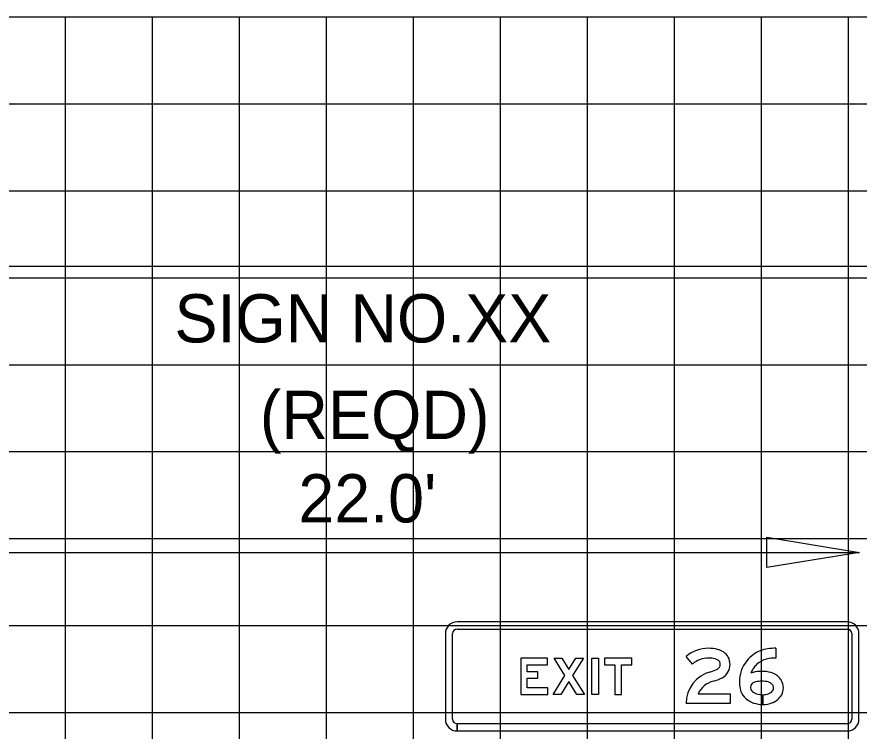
# Model space of a CAD drawing. Extents: x 1797809 to 2198143, y 249608 to 1237864.
# Drawn here: x 2195987.59 to 2196006.95, y 1237301.68 to 1237318.11 of the extents above; entities that cross this region are included whole.
import ezdxf

# ---------------------------------------------------------------- set-up
doc = ezdxf.new("R2010")
doc.units = 0
for name, color, linetype in [('3', 7, 'Continuous'), ('GSBWFILL', 7, 'Continuous'), ('GSCOLORFILL', 7, 'Continuous'), ('GSDIMS', 7, 'Continuous'), ('GSOUTLINE', 7, 'Continuous'), ('GSSHT', 7, 'Continuous'), ('Level 55', 7, 'Continuous')]:
    doc.layers.add(name, color=color, linetype=linetype)

msp = doc.modelspace()

# ---------------------------------------------------------------- linework, layer by layer
at = {"layer": '3'}
msp.add_line((2195936.245, 1237312.374), (2196027.667, 1237312.374), dxfattribs=at)
at = {"layer": 'GSBWFILL'}
for points in [[(2196005.034, 1237303.585), (2196005.034, 1237303.36)], [(2196003.118, 1237303.221), (2196002.973, 1237303.393)], [(2196003.248, 1237302.538), (2196003.985, 1237302.538), (2196003.985, 1237302.313), (2196002.973, 1237302.313)], [(2196004.737, 1237302.516), (2196004.737, 1237302.291)], [(2196004.737, 1237302.291), (2196004.737, 1237302.516)]]:
    msp.add_lwpolyline(points, dxfattribs=at)
for points in [[(2195999.798, 1237302.671), (2195999.323, 1237302.671), (2195999.323, 1237302.895), (2195999.568, 1237302.895), (2195999.568, 1237303.045), (2195999.323, 1237303.045), (2195999.323, 1237303.204), (2195999.785, 1237303.204), (2195999.785, 1237303.354), (2195999.173, 1237303.354), (2195999.173, 1237302.521), (2195999.798, 1237302.521)], [(2196000.462, 1237302.521), (2196000.277, 1237302.817), (2196000.091, 1237302.521), (2195999.914, 1237302.521), (2196000.188, 1237302.958), (2195999.939, 1237303.354), (2196000.116, 1237303.354), (2196000.277, 1237303.099), (2196000.437, 1237303.354), (2196000.614, 1237303.354), (2196000.365, 1237302.958), (2196000.639, 1237302.521)], [(2196000.806, 1237302.521), (2196000.806, 1237303.354), (2196000.956, 1237303.354), (2196000.956, 1237302.521)], [(2196001.098, 1237303.204), (2196001.335, 1237303.204), (2196001.335, 1237302.521), (2196001.485, 1237302.521), (2196001.485, 1237303.204), (2196001.723, 1237303.204), (2196001.723, 1237303.354), (2196001.098, 1237303.354)]]:
    msp.add_lwpolyline(points, close=True, dxfattribs=at)
for centre, major_axis, start_param, end_param in [((2196003.494, 1237302.778), (0, 0.807), 0, 0.70376), ((2196003.494, 1237302.794), (0, 0.79), 6.02311, 6.283185), ((2196003.58, 1237303.115), (0, 0.458), 5.706931, 6.02311), ((2196003.643, 1237303.213), (0, 0.342), 4.712389, 5.706931), ((2196004.951, 1237302.849), (0, 0.73), 0.134155, 0.638471), ((2196005.034, 1237302.233), (0, 1.352), 6.283185, 6.41734), ((2196003.494, 1237302.778), (0, 0.582), 0, 0.70376), ((2196003.494, 1237302.794), (0, 0.565), 6.02311, 6.283185), ((2196003.58, 1237303.115), (0, 0.233), 5.706931, 6.02311), ((2196003.643, 1237303.213), (0, 0.117), 4.712389, 5.706931), ((2196005.048, 1237302.718), (0, 0.893), 0.638464, 0.866813), ((2196004.951, 1237302.849), (0, 0.505), 0.134155, 0.638471), ((2196005.034, 1237302.233), (0, 1.127), 0, 0.134155), ((2196003.636, 1237303.213), (0, 0.124), 3.626327, 4.712389), ((2196003.636, 1237303.213), (0, 0.349), 3.626327, 4.712389), ((2196004.995, 1237302.804), (0, 0.797), 0.905406, 1.570796), ((2196004.995, 1237302.804), (0, 0.572), 0.912917, 1.195206), ((2196005.048, 1237302.718), (0, 0.668), 0.638461, 0.860244), ((2196003.727, 1237302.313), (0, 0.755), 0.25053, 1.570796), ((2196003.366, 1237303.726), (0, 0.704), 3.392123, 3.626327), ((2196004.715, 1237302.224), (0, 0.829), 6.090019, 6.593179), ((2196004.781, 1237302.56), (0, 0.487), 5.634496, 6.090017), ((2196004.873, 1237302.681), (0, 0.335), 5.237857, 5.634492), ((2196003.727, 1237302.313), (0, 0.53), 0.25053, 1.132058), ((2196003.366, 1237303.726), (0, 0.929), 3.392123, 3.626327), ((2196004.864, 1237302.804), (0, 0.666), 1.570796, 1.784619), ((2196004.572, 1237302.687), (0, 0.119), 0.35159, 2.216564), ((2196004.715, 1237302.224), (0, 0.604), 6.090019, 6.593179), ((2196004.781, 1237302.56), (0, 0.262), 5.6345, 6.090015), ((2196004.873, 1237302.681), (0, 0.11), 5.237857, 5.634492), ((2196004.858, 1237302.673), (0, 0.127), 4.712389, 5.237857), ((2196004.858, 1237302.673), (0, 0.352), 4.712389, 5.237857), ((2196004.608, 1237302.734), (0, 0.402), 1.748918, 2.304124), ((2196004.681, 1237302.799), (0, 0.274), 2.304124, 2.823757), ((2196004.737, 1237302.97), (0, 0.454), 2.823757, 3.141593), ((2196004.737, 1237302.906), (0, 0.39), 3.141673, 3.514879), ((2196004.809, 1237302.721), (0, 0.192), 3.51487, 4.172439), ((2196004.87, 1237302.673), (0, 0.115), 4.261086, 4.712389), ((2196004.87, 1237302.673), (0, 0.34), 4.229443, 4.712389), ((2196004.681, 1237302.799), (0, 0.499), 2.304124, 2.823757), ((2196004.809, 1237302.721), (0, 0.417), 3.514875, 4.194509), ((2196004.737, 1237302.97), (0, 0.679), 2.823757, 3.141593), ((2196004.737, 1237302.906), (0, 0.615), 3.141643, 3.514879)]:
    msp.add_ellipse(centre, major_axis=major_axis, ratio=0.999994, start_param=start_param, end_param=end_param, dxfattribs=at)
at = {"layer": 'GSCOLORFILL'}
for p, q in [((2196006.677, 1237304.192), (2195997.71, 1237304.192)), ((2195997.439, 1237303.921), (2195997.439, 1237301.954)), ((2195997.606, 1237301.954), (2195997.606, 1237303.921)), ((2195997.71, 1237304.025), (2196006.677, 1237304.025)), ((2196006.781, 1237303.921), (2196006.781, 1237301.954)), ((2196006.948, 1237301.954), (2196006.948, 1237303.921)), ((2195997.71, 1237301.684), (2195997.71, 1237301.85)), ((2196006.677, 1237301.85), (2195997.712, 1237301.85)), ((2195997.712, 1237301.85), (2195997.712, 1237301.684)), ((2195997.712, 1237301.684), (2196006.677, 1237301.684))]:
    msp.add_line(p, q, dxfattribs=at)
for points in [[(2196005.034, 1237303.585), (2196005.034, 1237303.36)], [(2196003.118, 1237303.221), (2196002.973, 1237303.393)], [(2196003.248, 1237302.538), (2196003.985, 1237302.538), (2196003.985, 1237302.313), (2196002.973, 1237302.313)], [(2196004.737, 1237302.516), (2196004.737, 1237302.291)], [(2196004.737, 1237302.291), (2196004.737, 1237302.516)]]:
    msp.add_lwpolyline(points, dxfattribs=at)
for points in [[(2195999.798, 1237302.671), (2195999.323, 1237302.671), (2195999.323, 1237302.895), (2195999.568, 1237302.895), (2195999.568, 1237303.045), (2195999.323, 1237303.045), (2195999.323, 1237303.204), (2195999.785, 1237303.204), (2195999.785, 1237303.354), (2195999.173, 1237303.354), (2195999.173, 1237302.521), (2195999.798, 1237302.521)], [(2196000.462, 1237302.521), (2196000.277, 1237302.817), (2196000.091, 1237302.521), (2195999.914, 1237302.521), (2196000.188, 1237302.958), (2195999.939, 1237303.354), (2196000.116, 1237303.354), (2196000.277, 1237303.099), (2196000.437, 1237303.354), (2196000.614, 1237303.354), (2196000.365, 1237302.958), (2196000.639, 1237302.521)], [(2196000.806, 1237302.521), (2196000.806, 1237303.354), (2196000.956, 1237303.354), (2196000.956, 1237302.521)], [(2196001.098, 1237303.204), (2196001.335, 1237303.204), (2196001.335, 1237302.521), (2196001.485, 1237302.521), (2196001.485, 1237303.204), (2196001.723, 1237303.204), (2196001.723, 1237303.354), (2196001.098, 1237303.354)]]:
    msp.add_lwpolyline(points, close=True, dxfattribs=at)
for centre, radius, start, end in [((2195997.71, 1237303.921), 0.271, 90, 180), ((2196006.677, 1237303.921), 0.271, 0, 90), ((2195997.71, 1237303.921), 0.104, 90, 180), ((2196006.677, 1237303.921), 0.104, 0, 90), ((2195997.71, 1237301.954), 0.271, 180, 270), ((2195997.71, 1237301.954), 0.104, 180, 270), ((2196006.677, 1237301.954), 0.271, 270, 0), ((2196006.677, 1237301.954), 0.104, 270, 0)]:
    msp.add_arc(centre, radius, start, end, dxfattribs=at)
for centre, major_axis, start_param, end_param in [((2196003.494, 1237302.778), (0, 0.807), 0, 0.70376), ((2196003.494, 1237302.794), (0, 0.79), 6.02311, 6.283185), ((2196003.58, 1237303.115), (0, 0.458), 5.706931, 6.02311), ((2196003.643, 1237303.213), (0, 0.342), 4.712389, 5.706931), ((2196004.951, 1237302.849), (0, 0.73), 0.134155, 0.638471), ((2196005.034, 1237302.233), (0, 1.352), 6.283185, 6.41734), ((2196003.494, 1237302.778), (0, 0.582), 0, 0.70376), ((2196003.494, 1237302.794), (0, 0.565), 6.02311, 6.283185), ((2196003.58, 1237303.115), (0, 0.233), 5.706931, 6.02311), ((2196003.643, 1237303.213), (0, 0.117), 4.712389, 5.706931), ((2196005.048, 1237302.718), (0, 0.893), 0.638464, 0.866813), ((2196004.951, 1237302.849), (0, 0.505), 0.134155, 0.638471), ((2196005.034, 1237302.233), (0, 1.127), 0, 0.134155), ((2196003.636, 1237303.213), (0, 0.124), 3.626327, 4.712389), ((2196003.636, 1237303.213), (0, 0.349), 3.626327, 4.712389), ((2196004.995, 1237302.804), (0, 0.797), 0.905406, 1.570796), ((2196004.995, 1237302.804), (0, 0.572), 0.912917, 1.195206), ((2196005.048, 1237302.718), (0, 0.668), 0.638461, 0.860244), ((2196003.727, 1237302.313), (0, 0.755), 0.25053, 1.570796), ((2196003.366, 1237303.726), (0, 0.704), 3.392123, 3.626327), ((2196004.715, 1237302.224), (0, 0.829), 6.090019, 6.593179), ((2196004.781, 1237302.56), (0, 0.487), 5.634496, 6.090017), ((2196004.873, 1237302.681), (0, 0.335), 5.237857, 5.634492), ((2196003.727, 1237302.313), (0, 0.53), 0.25053, 1.132058), ((2196003.366, 1237303.726), (0, 0.929), 3.392123, 3.626327), ((2196004.864, 1237302.804), (0, 0.666), 1.570796, 1.784619), ((2196004.572, 1237302.687), (0, 0.119), 0.35159, 2.216564), ((2196004.715, 1237302.224), (0, 0.604), 6.090019, 6.593179), ((2196004.781, 1237302.56), (0, 0.262), 5.6345, 6.090015), ((2196004.873, 1237302.681), (0, 0.11), 5.237857, 5.634492), ((2196004.858, 1237302.673), (0, 0.127), 4.712389, 5.237857), ((2196004.858, 1237302.673), (0, 0.352), 4.712389, 5.237857), ((2196004.608, 1237302.734), (0, 0.402), 1.748918, 2.304124), ((2196004.681, 1237302.799), (0, 0.274), 2.304124, 2.823757), ((2196004.737, 1237302.97), (0, 0.454), 2.823757, 3.141593), ((2196004.737, 1237302.906), (0, 0.39), 3.141673, 3.514879), ((2196004.809, 1237302.721), (0, 0.192), 3.51487, 4.172439), ((2196004.87, 1237302.673), (0, 0.115), 4.261086, 4.712389), ((2196004.87, 1237302.673), (0, 0.34), 4.229443, 4.712389), ((2196004.681, 1237302.799), (0, 0.499), 2.304124, 2.823757), ((2196004.809, 1237302.721), (0, 0.417), 3.514875, 4.194509), ((2196004.737, 1237302.97), (0, 0.679), 2.823757, 3.141593), ((2196004.737, 1237302.906), (0, 0.615), 3.141643, 3.514879)]:
    msp.add_ellipse(centre, major_axis=major_axis, ratio=0.999994, start_param=start_param, end_param=end_param, dxfattribs=at)
at = {"layer": 'GSDIMS'}
msp.add_line((2195984.956, 1237305.79), (2196006.956, 1237305.79), dxfattribs=at)
msp.add_lwpolyline([(2196006.956, 1237305.79), (2196004.827, 1237305.443), (2196004.827, 1237306.137)], close=True, dxfattribs=at)
at = {"layer": 'GSOUTLINE'}
for points in [[(2196005.034, 1237303.585), (2196005.034, 1237303.36)], [(2196003.118, 1237303.221), (2196002.973, 1237303.393)], [(2196003.248, 1237302.538), (2196003.985, 1237302.538), (2196003.985, 1237302.313), (2196002.973, 1237302.313)]]:
    msp.add_lwpolyline(points, dxfattribs=at)
for points in [[(2195999.798, 1237302.671), (2195999.323, 1237302.671), (2195999.323, 1237302.895), (2195999.568, 1237302.895), (2195999.568, 1237303.045), (2195999.323, 1237303.045), (2195999.323, 1237303.204), (2195999.785, 1237303.204), (2195999.785, 1237303.354), (2195999.173, 1237303.354), (2195999.173, 1237302.521), (2195999.798, 1237302.521)], [(2196000.462, 1237302.521), (2196000.277, 1237302.817), (2196000.091, 1237302.521), (2195999.914, 1237302.521), (2196000.188, 1237302.958), (2195999.939, 1237303.354), (2196000.116, 1237303.354), (2196000.277, 1237303.099), (2196000.437, 1237303.354), (2196000.614, 1237303.354), (2196000.365, 1237302.958), (2196000.639, 1237302.521)], [(2196000.806, 1237302.521), (2196000.806, 1237303.354), (2196000.956, 1237303.354), (2196000.956, 1237302.521)], [(2196001.098, 1237303.204), (2196001.335, 1237303.204), (2196001.335, 1237302.521), (2196001.485, 1237302.521), (2196001.485, 1237303.204), (2196001.723, 1237303.204), (2196001.723, 1237303.354), (2196001.098, 1237303.354)]]:
    msp.add_lwpolyline(points, close=True, dxfattribs=at)
for centre, major_axis, start_param, end_param in [((2196003.494, 1237302.778), (0, 0.807), 0, 0.70376), ((2196003.494, 1237302.794), (0, 0.79), 6.02311, 6.283185), ((2196003.58, 1237303.115), (0, 0.458), 5.706931, 6.02311), ((2196003.643, 1237303.213), (0, 0.342), 4.712389, 5.706931), ((2196004.951, 1237302.849), (0, 0.73), 0.134155, 0.638471), ((2196005.034, 1237302.233), (0, 1.352), 6.283185, 6.41734), ((2196003.494, 1237302.778), (0, 0.582), 0, 0.70376), ((2196003.494, 1237302.794), (0, 0.565), 6.02311, 6.283185), ((2196003.58, 1237303.115), (0, 0.233), 5.706931, 6.02311), ((2196003.643, 1237303.213), (0, 0.117), 4.712389, 5.706931), ((2196005.048, 1237302.718), (0, 0.893), 0.638464, 0.866813), ((2196004.951, 1237302.849), (0, 0.505), 0.134155, 0.638471), ((2196005.034, 1237302.233), (0, 1.127), 0, 0.134155), ((2196003.636, 1237303.213), (0, 0.124), 3.626327, 4.712389), ((2196003.636, 1237303.213), (0, 0.349), 3.626327, 4.712389), ((2196004.995, 1237302.804), (0, 0.797), 0.905406, 1.570796), ((2196004.995, 1237302.804), (0, 0.572), 0.912917, 1.195206), ((2196005.048, 1237302.718), (0, 0.668), 0.638461, 0.860244), ((2196003.727, 1237302.313), (0, 0.755), 0.25053, 1.570796), ((2196003.366, 1237303.726), (0, 0.704), 3.392123, 3.626327), ((2196004.715, 1237302.224), (0, 0.829), 6.090019, 6.593179), ((2196004.781, 1237302.56), (0, 0.487), 5.634496, 6.090017), ((2196004.873, 1237302.681), (0, 0.335), 5.237857, 5.634492), ((2196003.727, 1237302.313), (0, 0.53), 0.25053, 1.132058), ((2196003.366, 1237303.726), (0, 0.929), 3.392123, 3.626327), ((2196004.864, 1237302.804), (0, 0.666), 1.570796, 1.784619), ((2196004.572, 1237302.687), (0, 0.119), 0.35159, 2.216564), ((2196004.715, 1237302.224), (0, 0.604), 6.090019, 6.593179), ((2196004.781, 1237302.56), (0, 0.262), 5.6345, 6.090015), ((2196004.873, 1237302.681), (0, 0.11), 5.237857, 5.634492), ((2196004.858, 1237302.673), (0, 0.127), 4.712389, 5.237857), ((2196004.858, 1237302.673), (0, 0.352), 4.712389, 5.237857), ((2196004.608, 1237302.734), (0, 0.402), 1.748918, 2.304124), ((2196004.681, 1237302.799), (0, 0.274), 2.304124, 2.823757), ((2196004.737, 1237302.97), (0, 0.454), 2.823757, 3.141593), ((2196004.737, 1237302.906), (0, 0.39), 3.141593, 3.514879), ((2196004.809, 1237302.721), (0, 0.192), 3.51487, 4.172439), ((2196004.87, 1237302.673), (0, 0.115), 4.261086, 4.712389), ((2196004.87, 1237302.673), (0, 0.34), 4.229443, 4.712389), ((2196004.681, 1237302.799), (0, 0.499), 2.304124, 2.823757), ((2196004.809, 1237302.721), (0, 0.417), 3.514875, 4.194509), ((2196004.737, 1237302.97), (0, 0.679), 2.823757, 3.141593), ((2196004.737, 1237302.906), (0, 0.615), 3.141593, 3.514879)]:
    msp.add_ellipse(centre, major_axis=major_axis, ratio=0.999994, start_param=start_param, end_param=end_param, dxfattribs=at)
at = {"layer": 'GSSHT'}
for p, q in [((2195924.707, 1237318.106), (2196054.707, 1237318.106)), ((2195988.707, 1237258.106), (2195988.707, 1237318.106)), ((2195990.707, 1237258.106), (2195990.707, 1237318.106)), ((2195992.707, 1237258.106), (2195992.707, 1237318.106)), ((2195994.707, 1237258.106), (2195994.707, 1237318.106)), ((2195996.707, 1237258.106), (2195996.707, 1237318.106)), ((2195998.707, 1237258.106), (2195998.707, 1237318.106)), ((2196000.707, 1237258.106), (2196000.707, 1237318.106)), ((2196002.707, 1237258.106), (2196002.707, 1237318.106)), ((2196004.707, 1237258.106), (2196004.707, 1237318.106)), ((2196006.707, 1237258.106), (2196006.707, 1237318.106)), ((2195924.707, 1237316.106), (2196054.707, 1237316.106)), ((2195924.707, 1237314.106), (2196054.707, 1237314.106)), ((2195924.707, 1237312.106), (2196054.707, 1237312.106)), ((2195924.707, 1237310.106), (2196054.707, 1237310.106)), ((2195924.707, 1237308.106), (2196054.707, 1237308.106)), ((2195924.707, 1237306.106), (2196054.707, 1237306.106)), ((2195924.707, 1237304.106), (2196054.707, 1237304.106)), ((2195924.707, 1237302.106), (2196054.707, 1237302.106))]:
    msp.add_line(p, q, dxfattribs=at)

# ---------------------------------------------------------------- texts
at = {"layer": 'Level 55'}
for s, p in [('SIGN NO.XX', (2195991.211, 1237310.617)), ('(REQD)', (2195993.174, 1237308.396)), ("22.0'", (2195994.059, 1237306.478))]:
    msp.add_text(s, height=1.1105, dxfattribs=at).set_placement(p)

doc.saveas('drawing.dxf')
